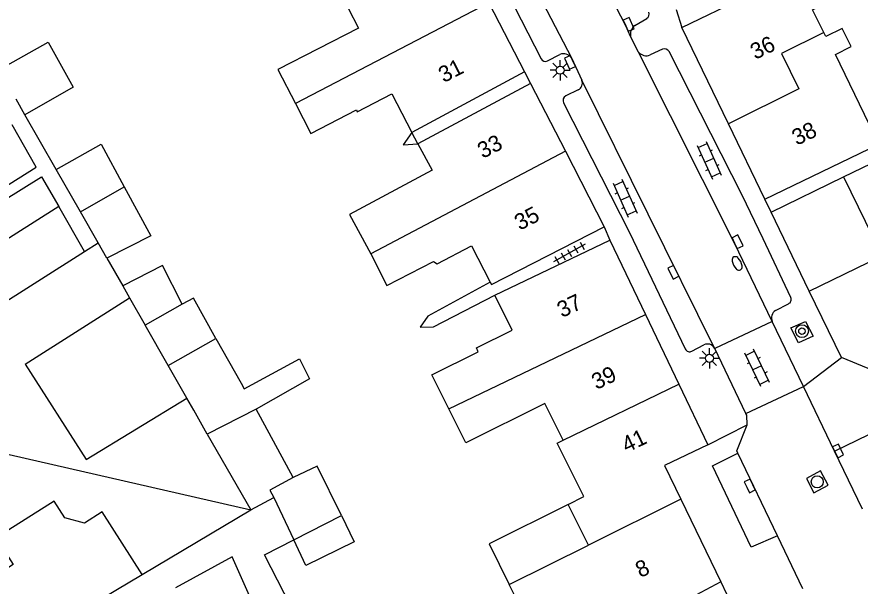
# Model space of a CAD drawing. Extents: x 132998 to 136004, y 396998 to 398512.
# Drawn here: x 134816.7 to 134869, y 397037.2 to 397072.5 of the extents above; entities that cross this region are included whole.
import ezdxf

# ---------------------------------------------------------------- set-up
doc = ezdxf.new("R2010")
doc.units = 0
for name, color, linetype in [('gg-afsc-erfafscheiding', 7, 'Continuous'), ('gg-afsc-hekwerk', 7, 'Continuous'), ('gg-anno-huisnummerreeks BGT', 7, 'Continuous'), ('gg-bbg-bijgebouw', 7, 'Continuous'), ('gg-bbg-gedigitaliseerde bebouwing', 7, 'Continuous'), ('gg-bbg-gedigitaliseerde bebouwing onder overbouw', 7, 'Continuous'), ('gg-bbg-gedigitaliseerde bijgebouw', 7, 'Continuous'), ('gg-bbg-hoofdgebouw', 7, 'Continuous'), ('gg-bbg-luifel en loopbrug', 7, 'Continuous'), ('gg-bbg-pand overbouw', 7, 'Continuous'), ('gg-bbg-tussenscheiding', 7, 'Continuous'), ('gg-bbg-tussenscheiding niveau 01', 7, 'Continuous'), ('gg-knt-verharding', 7, 'Continuous'), ('gg-knt-verharding nz', 7, 'Continuous'), ('gt-grn-weggrens', 7, 'Continuous'), ('gt-symb-boom', 7, 'Continuous'), ('gt-symb-brandkraan', 7, 'Continuous'), ('gt-symb-klinker verharding', 7, 'Continuous'), ('gt-symb-kolk', 7, 'Continuous'), ('gt-symb-lichtmast', 7, 'Continuous'), ('gt-symb-rioolschacht', 7, 'Continuous'), ('gt-symb-tegel verharding', 7, 'Continuous')]:
    doc.layers.add(name, color=color, linetype=linetype)

# ---------------------------------------------------------------- blocks, each defined once
blk = doc.blocks.new('gt0-KOLK')
at = {"layer": 'gt-symb-kolk'}
blk.add_lwpolyline([(0, 0), (0.375, 0), (0.375, 0.4), (-0.375, 0.4), (-0.375, 0), (0, 0)], dxfattribs=at)
blk = doc.blocks.new('gt0-RS')
at = {"layer": 'gt-symb-rioolschacht'}
blk.add_lwpolyline([(-0.5, -0.5), (0.5, -0.5), (0.5, 0.5), (-0.5, 0.5)], close=True, dxfattribs=at)
blk.add_circle((0, 0), 0.375, dxfattribs=at)
blk = doc.blocks.new('gt0-LMAST')
at = {"layer": 'gt-symb-lichtmast'}
for p, q in [((-0.005, 0.246), (-0.005, 0.621)), ((-0.182, 0.173), (-0.447, 0.438)), ((0.172, 0.173), (0.437, 0.438)), ((-0.255, -0.004), (-0.63, -0.004)), ((-0.182, -0.181), (-0.447, -0.446)), ((-0.005, -0.254), (-0.005, -0.629)), ((0.437, -0.446), (0.172, -0.181)), ((0.245, -0.004), (0.62, -0.004))]:
    blk.add_line(p, q, dxfattribs=at)
blk.add_circle((-0.005, -0.004), 0.25, dxfattribs=at)
blk = doc.blocks.new('gt0-KL1')
at = {"layer": 'gt-symb-klinker verharding'}
for p, q in [((-1.15, 0.3), (1.15, 0.3)), ((-1, -0.3), (-1, 0.3)), ((-0.5, 0.3), (-0.5, 0.45)), ((0, -0.3), (0, 0.3)), ((0.5, 0.3), (0.5, 0.45)), ((1, -0.3), (1, 0.3)), ((-1.15, -0.3), (1.15, -0.3)), ((-0.5, -0.45), (-0.5, -0.3)), ((0.5, -0.45), (0.5, -0.3))]:
    blk.add_line(p, q, dxfattribs=at)
blk = doc.blocks.new('gt0-TEG1')
at = {"layer": 'gt-symb-tegel verharding'}
for p, q in [((-1.125, 0), (1.125, 0)), ((-0.9, -0.25), (-0.9, 0.25)), ((-0.45, -0.25), (-0.45, 0.25)), ((0, -0.25), (0, 0.25)), ((0.45, -0.25), (0.45, 0.25)), ((0.9, -0.25), (0.9, 0.25))]:
    blk.add_line(p, q, dxfattribs=at)
blk = doc.blocks.new('gt0-BR')
at = {"layer": 'gt-symb-brandkraan'}
for centre, radius, start, end in [((-0.244, 0), 0.206, 107.5669, 252.4331), ((0.599, -2.664), 3, 106.892, 107.5669), ((0, -0.691), 0.938, 73.108, 106.892), ((-0.599, -2.664), 3, 72.4331, 73.108), ((0.244, 0), 0.206, 287.567, 72.4331), ((0.599, 2.664), 3, 252.4331, 253.108), ((0, 0.691), 0.938, 253.108, 286.8921), ((-0.599, 2.664), 3, 286.8921, 287.567)]:
    blk.add_arc(centre, radius, start, end, dxfattribs=at)
blk = doc.blocks.new('gt0-BOOM')
at = {"layer": 'gt-symb-boom'}
for radius in [0.4, 0.2]:
    blk.add_circle((0, 0), radius, dxfattribs=at)

msp = doc.modelspace()

# ---------------------------------------------------------------- linework, layer by layer
at = {"layer": 'gg-afsc-erfafscheiding'}
for p, q in [((134819.106, 397063.055), (134817.168, 397066.451)), ((134853.1, 397059.5), (134853.46, 397058.67)), ((134814.98, 397032.297), (134824.445, 397037.92))]:
    msp.add_line(p, q, dxfattribs=at)
for points in [[(134841.165, 397065.338), (134840.627, 397064.59), (134841.547, 397064.636)], [(134867.94, 397062.59), (134871.969, 397064.546), (134872.076, 397064.327), (134872.969, 397064.76)], [(134811.103, 397058.183), (134818.204, 397062.601), (134819.273, 397060.744)], [(134846.033, 397056.056), (134842.161, 397053.95), (134841.687, 397053.265), (134842.502, 397053.287), (134846.308, 397055.245)], [(134834.47, 397034.368), (134832.033, 397039.123), (134833.847, 397040.063)], [(134837.632, 397021.876), (134830.032, 397039.001), (134826.516, 397037.078)]]:
    msp.add_lwpolyline(points, dxfattribs=at)
at = {"layer": 'gg-afsc-hekwerk'}
msp.add_line((134863.45, 397060.4), (134863.07, 397061.21), dxfattribs=at)
at = {"layer": 'gg-bbg-bijgebouw'}
msp.add_line((134865.826, 397055.506), (134863.45, 397060.4), dxfattribs=at)
at = {"layer": 'gg-bbg-gedigitaliseerde bebouwing'}
for p, q in [((134820.865, 397057.956), (134819.273, 397060.744)), ((134820.865, 397057.956), (134821.711, 397058.491)), ((134846.308, 397055.245), (134853.46, 397058.67)), ((134822.251, 397057.545), (134823.231, 397055.828)), ((134823.231, 397055.828), (134823.653, 397055.087)), ((134817.182, 397050.96), (134823.653, 397055.087)), ((134852.124, 397039.741), (134850.868, 397042.261)), ((134824.445, 397037.92), (134831.17, 397041.915)), ((134847.215, 397037.296), (134852.124, 397039.741)), ((134849.853, 397032), (134847.215, 397037.296))]:
    msp.add_line(p, q, dxfattribs=at)
for points in [[(134866.733, 397071.561), (134866.027, 397072.967), (134867.622, 397073.768), (134866.434, 397076.103)], [(134836.573, 397074.329), (134837.855, 397071.834), (134832.857, 397069.265), (134833.949, 397067.14)], [(134863.07, 397061.21), (134870.148, 397064.623), (134867.448, 397070.2), (134868.421, 397070.688), (134867.858, 397071.809), (134866.86, 397071.307), (134866.733, 397071.561)], [(134833.949, 397067.14), (134834.899, 397065.293), (134837.728, 397066.747), (134837.783, 397066.639), (134839.928, 397067.742), (134841.165, 397065.338)], [(134810.757, 397058.731), (134817.87, 397063.2), (134816.375, 397065.823)], [(134841.547, 397064.636), (134842.424, 397063.008), (134837.304, 397060.25), (134838.618, 397057.811)], [(134819.273, 397060.744), (134812.28, 397056.323), (134811.103, 397058.183)], [(134846.033, 397056.056), (134846.111, 397055.904), (134853.1, 397059.5)], [(134838.618, 397057.811), (134839.626, 397055.851), (134842.514, 397057.336), (134842.732, 397057.204), (134844.876, 397058.306), (134846.033, 397056.056)], [(134843.464, 397048.19), (134842.414, 397050.298), (134845.293, 397051.732), (134845.172, 397051.975), (134847.387, 397053.078), (134846.308, 397055.245)], [(134817.182, 397050.96), (134820.957, 397045.04), (134827.206, 397048.863)], [(134850.557, 397046.24), (134849.417, 397048.53), (134844.512, 397046.086), (134843.464, 397048.19)], [(134850.868, 397042.261), (134851.838, 397042.744), (134850.188, 397046.056), (134850.557, 397046.24)], [(134818.984, 397042.463), (134815.367, 397040.176), (134816.43, 397038.534), (134812.576, 397036.038)], [(134824.445, 397037.92), (134821.948, 397041.8), (134820.859, 397041.1), (134819.65, 397041.427), (134818.984, 397042.463)]]:
    msp.add_lwpolyline(points, dxfattribs=at)
at = {"layer": 'gg-bbg-gedigitaliseerde bebouwing onder overbouw'}
for p, q in [((134848.161, 397069.106), (134841.165, 397065.338)), ((134848.527, 397068.395), (134841.547, 397064.636))]:
    msp.add_line(p, q, dxfattribs=at)
at = {"layer": 'gg-bbg-gedigitaliseerde bijgebouw'}
for p, q in [((134817.168, 397066.451), (134816.62, 397067.412)), ((134820.606, 397060.427), (134819.106, 397063.055)), ((134863.45, 397060.4), (134867.94, 397062.59)), ((134867.94, 397062.59), (134870.329, 397057.689)), ((134821.711, 397058.491), (134820.606, 397060.427)), ((134826.919, 397054.682), (134824.617, 397053.398)), ((134826.054, 397050.881), (134824.617, 397053.398)), ((134829.013, 397052.569), (134830.573, 397049.778)), ((134827.206, 397048.863), (134826.054, 397050.881)), ((134833.81, 397043.93), (134831.509, 397048.164)), ((134831.17, 397041.915), (134832.605, 397042.7)), ((134832.605, 397042.7), (134833.847, 397040.063)), ((134833.847, 397040.063), (134836.798, 397041.575))]:
    msp.add_line(p, q, dxfattribs=at)
for points in [[(134815.564, 397069.261), (134818.606, 397070.954), (134820.169, 397068.162), (134817.168, 397066.451)], [(134819.106, 397063.055), (134821.899, 397064.63), (134823.332, 397061.979)], [(134823.332, 397061.979), (134824.974, 397058.94), (134822.251, 397057.545)], [(134829.013, 397052.569), (134827.615, 397055.07), (134826.919, 397054.682)], [(134830.573, 397049.778), (134830.767, 397049.43), (134834.202, 397051.304), (134834.826, 397050.056), (134831.509, 397048.164)], [(134836.798, 397041.575), (134835.285, 397044.633), (134833.81, 397043.93)]]:
    msp.add_lwpolyline(points, dxfattribs=at)
at = {"layer": 'gg-bbg-hoofdgebouw'}
for p, q in [((134857.91, 397071.87), (134861.966, 397073.829)), ((134845.952, 397073.405), (134848.161, 397069.106)), ((134860.807, 397065.885), (134857.91, 397071.87)), ((134848.527, 397068.395), (134850.692, 397064.184)), ((134863.07, 397061.21), (134860.807, 397065.885)), ((134850.692, 397064.184), (134853.1, 397059.5)), ((134853.46, 397058.67), (134855.672, 397054.045)), ((134867.83, 397051.38), (134865.826, 397055.506)), ((134855.672, 397054.045), (134857.737, 397049.729)), ((134869.47, 397050.69), (134867.83, 397051.38)), ((134857.737, 397049.729), (134859.54, 397045.96)), ((134857.852, 397042.591), (134860.329, 397037.452)), ((134860.329, 397037.452), (134862.678, 397032.579))]:
    msp.add_line(p, q, dxfattribs=at)
msp.add_lwpolyline([(134859.54, 397045.96), (134856.85, 397044.67), (134857.852, 397042.591)], dxfattribs=at)
at = {"layer": 'gg-bbg-luifel en loopbrug'}
msp.add_line((134823.653, 397055.087), (134824.617, 397053.398), dxfattribs=at)
for points in [[(134826.919, 397054.682), (134825.697, 397057.083), (134823.231, 397055.828)], [(134850.868, 397042.261), (134845.96, 397039.816), (134847.215, 397037.296)], [(134836.798, 397041.575), (134837.594, 397039.936), (134834.593, 397038.478), (134833.847, 397040.063)]]:
    msp.add_lwpolyline(points, dxfattribs=at)
at = {"layer": 'gg-bbg-pand overbouw'}
msp.add_line((134848.161, 397069.106), (134848.527, 397068.395), dxfattribs=at)
at = {"layer": 'gg-bbg-tussenscheiding'}
for p, q in [((134845.952, 397073.405), (134833.949, 397067.14)), ((134850.692, 397064.184), (134838.618, 397057.811)), ((134820.606, 397060.427), (134823.332, 397061.979)), ((134822.251, 397057.545), (134821.711, 397058.491)), ((134865.826, 397055.506), (134870.329, 397057.689)), ((134843.464, 397048.19), (134855.672, 397054.045)), ((134826.054, 397050.881), (134829.013, 397052.569)), ((134850.557, 397046.24), (134857.737, 397049.729)), ((134831.509, 397048.164), (134828.481, 397046.627)), ((134810.408, 397046.684), (134831.17, 397041.915)), ((134828.481, 397046.627), (134831.17, 397041.915)), ((134857.852, 397042.591), (134852.124, 397039.741)), ((134860.329, 397037.452), (134852.947, 397033.541))]:
    msp.add_line(p, q, dxfattribs=at)
for points in [[(134866.733, 397071.561), (134864.096, 397070.254), (134865.184, 397068.064), (134860.807, 397065.885)], [(134809.29, 397050.68), (134815.06, 397054.287), (134820.865, 397057.956)], [(134828.481, 397046.627), (134827.635, 397048.111), (134827.206, 397048.863)], [(134833.81, 397043.93), (134832.364, 397043.144), (134832.605, 397042.7)]]:
    msp.add_lwpolyline(points, dxfattribs=at)
at = {"layer": 'gg-bbg-tussenscheiding niveau 01'}
msp.add_line((134841.547, 397064.636), (134841.165, 397065.338), dxfattribs=at)
at = {"layer": 'gg-knt-verharding'}
for p, q in [((134854.998, 397071.987), (134855.736, 397072.42)), ((134855.235, 397070.332), (134854.734, 397071.31)), ((134856.712, 397070.513), (134855.949, 397070.163)), ((134849.592, 397069.794), (134850.352, 397070.194)), ((134851.07, 397069.977), (134851.72, 397068.587)), ((134851.49, 397067.993), (134850.72, 397067.623)), ((134863.725, 397054.302), (134864.534, 397054.719)), ((134863.531, 397053.624), (134859.955, 397051.93)), ((134865.474, 397049.573), (134863.531, 397053.624)), ((134858.541, 397051.777), (134859.29, 397052.162)), ((134859.935, 397051.97), (134859.955, 397051.93)), ((134861.892, 397047.91), (134859.955, 397051.93)), ((134861.892, 397047.91), (134865.474, 397049.573)), ((134867.393, 397045.573), (134865.474, 397049.573)), ((134869.121, 397041.97), (134867.393, 397045.573)), ((134865.424, 397037.012), (134863.842, 397040.314))]:
    msp.add_line(p, q, dxfattribs=at)
for points in [[(134842.987, 397081.837), (134844.627, 397078.855), (134849.181, 397069.919)], [(134864.674, 397055.106), (134862.957, 397058.753), (134861.654, 397061.453), (134857.131, 397070.367)], [(134850.577, 397067.191), (134854.678, 397059.142), (134858.125, 397051.915)], [(134864.675, 397053.22), (134865.585, 397053.622), (134866.059, 397052.695), (134865.149, 397052.294), (134864.675, 397053.22)], [(134861.98, 397047.21), (134861.94, 397047.81), (134861.892, 397047.91)], [(134861.385, 397045.443), (134861.32, 397045.58), (134861.98, 397047.21)], [(134863.842, 397040.314), (134862.215, 397039.61), (134859.812, 397044.651), (134861.385, 397045.443)]]:
    msp.add_lwpolyline(points, dxfattribs=at)
for centre, radius, start, end in [((134855.579, 397072.694), 0.315, 299.7504, 25.1581), ((134855.398, 397071.441), 0.676, 126.208, 191.1848), ((134855.709, 397070.741), 0.626, 220.7844, 292.5825), ((134856.831, 397070.18), 0.354, 31.9236, 109.6548), ((134849.453, 397070.074), 0.313, 209.7217, 296.4454), ((134850.576, 397069.639), 0.598, 34.3803, 111.9871), ((134851.278, 397068.416), 0.473, 296.5596, 21.107), ((134850.883, 397067.329), 0.336, 119.0861, 204.2829), ((134864.423, 397054.978), 0.282, 293.162, 27.0621), ((134864.039, 397053.845), 0.554, 124.5182, 203.5463), ((134859.515, 397051.738), 0.48, 28.887, 117.9591), ((134858.397, 397052.037), 0.298, 204.2763, 299.0192)]:
    msp.add_arc(centre, radius, start, end, dxfattribs=at)
at = {"layer": 'gg-knt-verharding nz'}
for p, q in [((134859.935, 397051.97), (134851.72, 397068.587)), ((134863.842, 397040.314), (134861.385, 397045.443))]:
    msp.add_line(p, q, dxfattribs=at)
for points in [[(134844.024, 397083.377), (134846.489, 397078.825), (134851.07, 397069.977)], [(134854.734, 397071.31), (134854.438, 397071.971), (134849.108, 397082.309)], [(134863.531, 397053.624), (134861.194, 397058.48), (134855.235, 397070.332)]]:
    msp.add_lwpolyline(points, dxfattribs=at)
at = {"layer": 'gt-grn-weggrens'}
for p, q in [((134857.556, 397072.977), (134857.91, 397071.87)), ((134865.474, 397049.573), (134867.83, 397051.38)), ((134867.393, 397045.573), (134871.526, 397047.571)), ((134859.54, 397045.96), (134861.98, 397047.21))]:
    msp.add_line(p, q, dxfattribs=at)

# ---------------------------------------------------------------- block references
at = {"layer": 'gt-symb-boom'}
msp.add_blockref('gt0-BOOM', (134865.37, 397053.016), dxfattribs=at)
at = {"layer": 'gt-symb-brandkraan', "rotation": -62.89358748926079}
msp.add_blockref('gt0-BR', (134861.349, 397057.219), dxfattribs=at)
at = {"layer": 'gt-symb-klinker verharding'}
for p, rotation in [((134859.619, 397063.624), -65.74091554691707), ((134854.395, 397061.274), -65.74091554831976), ((134862.59, 397050.738), 115.59142414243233)]:
    msp.add_blockref('gt0-KL1', p, dxfattribs=dict(at, rotation=rotation))
at = {"layer": 'gt-symb-kolk'}
for p, rotation in [((134854.438, 397071.971), -65.86461551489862), ((134851.16, 397069.784), 115.00226875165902), ((134861.194, 397058.48), -64.30108675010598), ((134857.568, 397056.759), 116.30159927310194), ((134867.428, 397045.496), -64.33212483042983), ((134861.952, 397043.326), -64.33212483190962)]:
    msp.add_blockref('gt0-KOLK', p, dxfattribs=dict(at, rotation=rotation))
at = {"layer": 'gt-symb-lichtmast'}
for p in [(134850.372, 397069.215), (134859.634, 397051.333)]:
    msp.add_blockref('gt0-LMAST', p, dxfattribs=at)
at = {"layer": 'gt-symb-rioolschacht', "rotation": 117.64114231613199}
msp.add_blockref('gt0-RS', (134866.318, 397043.664), dxfattribs=at)
at = {"layer": 'gt-symb-tegel verharding', "rotation": -150.7171714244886}
msp.add_blockref('gt0-TEG1', (134850.947, 397057.872), dxfattribs=at)

# ---------------------------------------------------------------- texts
at = {"layer": 'gg-anno-huisnummerreeks BGT'}
for s, rotation, p in [('36', 25.8, (134862.47, 397069.848)), ('31', 27.2, (134843.148, 397068.41)), ('38', 25.8, (134865.05, 397064.518)), ('33', 27.2, (134845.568, 397063.704)), ('35', 27.2, (134847.861, 397059.244)), ('37', 25.5, (134850.482, 397053.827)), ('39', 25.6, (134852.619, 397049.358)), ('41', 25.6, (134854.491, 397045.445)), ('8', 25.7, (134855.344, 397037.687))]:
    msp.add_text(s, height=1, rotation=rotation, dxfattribs=at).set_placement(p)

doc.saveas('drawing.dxf')
